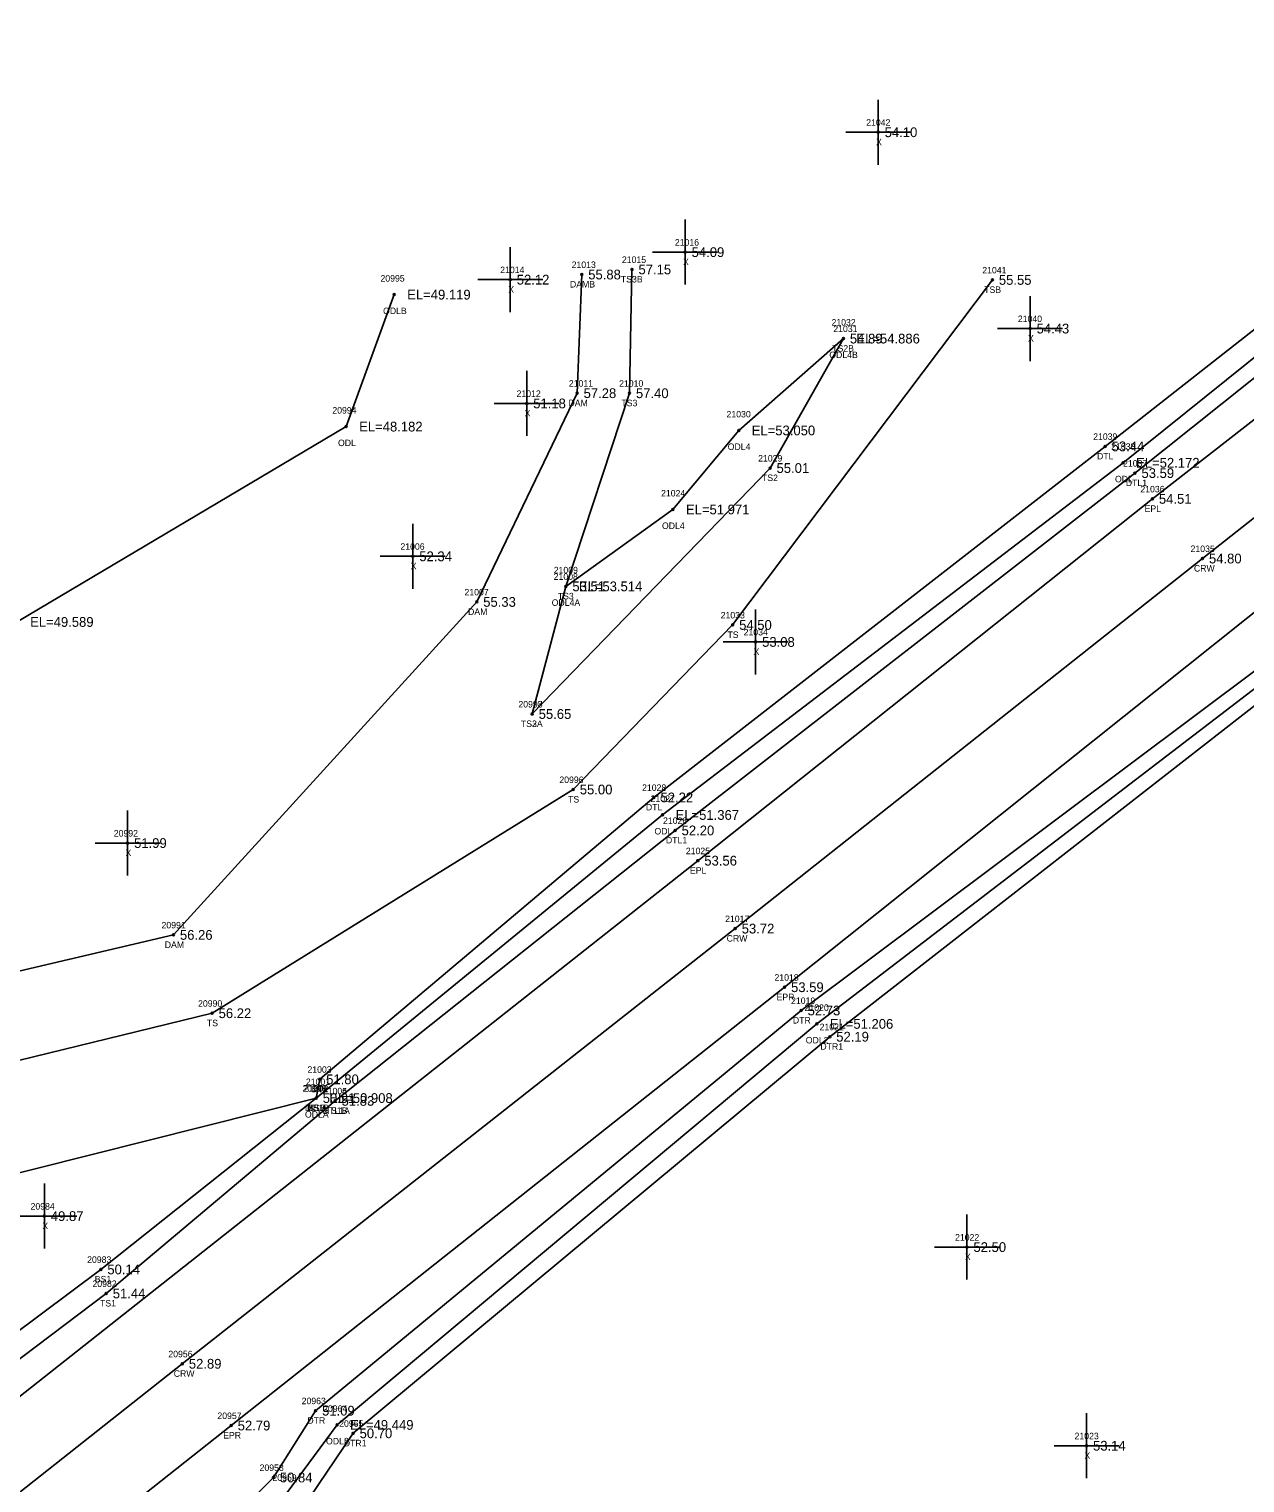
# Model space of a CAD drawing. Extents: x 2420351 to 2422725, y 845330 to 846558.
# Drawn here: x 2422037.3 to 2422224.3, y 845997.2 to 846220.7 of the extents above; entities that cross this region are included whole.
import ezdxf

# ---------------------------------------------------------------- set-up
doc = ezdxf.new("R2010")
doc.units = 0
for name, color, linetype in [('RD_DTM_BkLn1', 7, 'Continuous'), ('RD_DTM_BkLn2', 7, 'Continuous'), ('RD_DTM_BkLn_txCode', 7, 'Continuous'), ('RD_EX_Dam', 7, 'Continuous'), ('RD_EX_Dam_txCode', 7, 'Continuous'), ('RD_EX_H2O', 7, 'Continuous'), ('RD_EX_H2O_txCode', 7, 'Continuous'), ('RD_EX_Misc', 7, 'Continuous'), ('RD_EX_Misc_txCode', 7, 'Continuous'), ('RD_EX_Road', 7, 'Continuous'), ('RD_EX_Road_txCode', 7, 'Continuous'), ('RD_EX_TX_Dam_ELEV', 7, 'Continuous'), ('RD_EX_TX_H2O_ELEV', 7, 'Continuous'), ('RD_EX_TX_Misc_ELEV', 7, 'Continuous'), ('RD_EX_TX_Road_ELEV', 7, 'Continuous'), ('RD_HC_Survey_ELEV', 7, 'Continuous'), ('RD_HC_Survey_txCode', 7, 'Continuous'), ('RD_SMD_Locator', 7, 'Continuous')]:
    doc.layers.add(name, color=color, linetype=linetype)

msp = doc.modelspace()

# ---------------------------------------------------------------- linework, layer by layer
at = {"layer": 'RD_DTM_BkLn1'}
msp.add_lwpolyline([(2421809.69, 845832.82), (2421858.88, 845863.61), (2421946.63, 845925.83), (2421988.11, 845958.04), (2422060.85, 846015.47), (2422145.87, 846082.37), (2422217.73, 846139.26), (2422291.07, 846197.06), (2422441.76, 846315.63), (2422509.48, 846369.12), (2422585.38, 846428.46), (2422650.19, 846479.15)], dxfattribs=at)
at = {"layer": 'RD_DTM_BkLn2'}
for points in [[(2422114.65, 846115.36), (2422119.83, 846134.98), (2422129.61, 846164.67), (2422130, 846183.7)], [(2421703.45, 845999.67), (2421800.66, 846017.53), (2421880.42, 846035.1), (2421923.1, 846041.94), (2421954.1, 846046.17), (2421954.1, 846046.17), (2422030.99, 846060.95), (2422065.43, 846069.36), (2422120.97, 846103.75), (2422145.48, 846129.05), (2422185.42, 846182.09)], [(2422114.65, 846115.36), (2422151.23, 846153.17), (2422162.51, 846173.07)], [(2421867.66, 845896.73), (2421878.61, 845908.51), (2421930.41, 845948.62), (2421974.68, 845974.99), (2422048.32, 846029.98), (2422081.44, 846056.32)], [(2421952.92, 846021.64), (2422029.38, 846043.26), (2422081.44, 846056.32)], [(2421867.66, 845896.73), (2421933.04, 845943.88), (2421976.81, 845971.64), (2422049.15, 846026.28), (2422084.34, 846055.89)]]:
    msp.add_lwpolyline(points, dxfattribs=at)
at = {"layer": 'RD_EX_Dam'}
msp.add_lwpolyline([(2421703.45, 845999.67), (2421702.66, 846017.28), (2421795.13, 846032.49), (2421876.44, 846046.05), (2421920.78, 846055.77), (2422010.13, 846069.83), (2422010.13, 846069.83), (2422059.48, 846081.4), (2422106.12, 846132.59), (2422121.56, 846164.68), (2422122.27, 846182.92)], dxfattribs=at)
at = {"layer": 'RD_EX_H2O'}
for points in [[(2422081.44, 846056.32), (2422081.97, 846059.2), (2422133.38, 846102.53), (2422202.76, 846156.5), (2422275.59, 846213.62)], [(2422084.34, 846055.89), (2422136.63, 846097.46), (2422207.35, 846152.39), (2422278.81, 846209.35), (2422275.59, 846213.62)], [(2422081.44, 846056.32), (2422134.7, 846099.84), (2422205.52, 846153.98), (2422275.6, 846210.24)], [(2421916.6, 846080.01), (2421978.24, 846101.59), (2422035.44, 846129.51), (2422086.04, 846159.54), (2422093.43, 846179.83)], [(2422119.83, 846134.98), (2422136.3, 846146.8), (2422146.41, 846158.95), (2422162.51, 846173.07)], [(2422041.57, 845964.03), (2422050.29, 845973.48), (2422074.85, 845997.99), (2422081.34, 846008.26), (2422156.01, 846069.78), (2422226.61, 846122.63), (2422234.38, 846130.5)], [(2422041.57, 845964.03), (2422052.74, 845970.26), (2422079.02, 845992.82), (2422087.11, 846004.78), (2422160.41, 846065.75), (2422229.99, 846119.97), (2422238.47, 846126.02), (2422234.38, 846130.5)], [(2422041.57, 845964.03), (2422051.27, 845971.9), (2422076.82, 845995.47), (2422084.64, 846006.08), (2422158.42, 846067.72), (2422228.64, 846121.47), (2422234.49, 846126.24)]]:
    msp.add_lwpolyline(points, dxfattribs=at)
at = {"layer": 'RD_EX_Misc'}
for p, q in [((2422167.86, 846199.79), (2422167.86, 846209.79)), ((2422162.86, 846204.79), (2422172.86, 846204.79)), ((2422138.17, 846181.36), (2422138.17, 846191.36)), ((2422111.28, 846177.13), (2422111.28, 846187.13)), ((2422133.17, 846186.36), (2422143.17, 846186.36)), ((2422106.28, 846182.13), (2422116.28, 846182.13)), ((2422191.22, 846169.61), (2422191.22, 846179.61)), ((2422186.22, 846174.61), (2422196.22, 846174.61)), ((2422113.81, 846158.1), (2422113.81, 846168.1)), ((2422108.81, 846163.1), (2422118.81, 846163.1)), ((2422096.29, 846134.6), (2422096.29, 846144.6)), ((2422091.29, 846139.6), (2422101.29, 846139.6)), ((2422149.01, 846121.44), (2422149.01, 846131.44)), ((2422144.01, 846126.44), (2422154.01, 846126.44)), ((2422052.43, 846090.52), (2422052.43, 846100.52)), ((2422047.43, 846095.52), (2422057.43, 846095.52)), ((2422039.63, 846033.17), (2422039.63, 846043.17)), ((2422181.51, 846028.41), (2422181.51, 846038.41)), ((2422034.63, 846038.17), (2422044.63, 846038.17)), ((2422176.51, 846033.41), (2422186.51, 846033.41)), ((2422199.9, 845997.87), (2422199.9, 846007.87)), ((2422194.9, 846002.87), (2422204.9, 846002.87))]:
    msp.add_line(p, q, dxfattribs=at)
at = {"layer": 'RD_EX_Road'}
for points in [[(2421810.77, 845819.82), (2421809.69, 845832.82), (2421803.88, 845842.86), (2421852.96, 845873.69), (2421939.48, 845935.12), (2421980.78, 845967.01), (2422140.12, 846092.81), (2422210.03, 846148.43), (2422282.88, 846205.21), (2422291.79, 846212.09), (2422354.49, 846261.98), (2422400.82, 846297.88), (2422417.34, 846311.65), (2422435.4, 846324.77), (2422462.49, 846346.77), (2422472.85, 846354.85), (2422502.3, 846378.16), (2422578.05, 846437.54), (2422605.64, 846459.09), (2422626.64, 846476.17), (2422642.61, 846488.86)], [(2421810.77, 845819.82), (2421865.31, 845853.52), (2421953.26, 845916.07), (2421995.06, 845948.03), (2422068.36, 846005.98), (2422153.46, 846073.36), (2422229.55, 846134.03), (2422245.4, 846145.63), (2422297.08, 846186.88), (2422369.77, 846243.69), (2422382.04, 846253.08), (2422449.02, 846305.97), (2422517.14, 846360.1), (2422592.58, 846419.1), (2422657.51, 846470.1)]]:
    msp.add_lwpolyline(points, dxfattribs=at)
at = {"layer": 'RD_SMD_Locator'}
for centre in [(2422167.86, 846204.79), (2422138.17, 846186.36), (2422130, 846183.7), (2422111.28, 846182.13), (2422122.27, 846182.92), (2422185.42, 846182.09), (2422093.43, 846179.83), (2422191.22, 846174.61), (2422162.51, 846173.07), (2422162.51, 846173.07), (2422121.56, 846164.68), (2422129.61, 846164.67), (2422113.81, 846163.1), (2422086.04, 846159.54), (2422146.41, 846158.95), (2422202.76, 846156.5), (2422151.23, 846153.17), (2422205.52, 846153.98), (2422207.35, 846152.39), (2422210.03, 846148.43), (2422136.3, 846146.8), (2422096.29, 846139.6), (2422217.73, 846139.26), (2422119.83, 846134.98), (2422119.83, 846134.98), (2422106.12, 846132.59), (2422145.48, 846129.05), (2422149.01, 846126.44), (2422114.65, 846115.36), (2422114.65, 846115.36), (2422120.97, 846103.75), (2422133.38, 846102.53), (2422134.7, 846099.84), (2422136.63, 846097.46), (2422052.43, 846095.52), (2422140.12, 846092.81), (2422059.48, 846081.4), (2422145.87, 846082.37), (2422153.46, 846073.36), (2422156.01, 846069.78), (2422065.43, 846069.36), (2422158.42, 846067.72), (2422160.41, 846065.75), (2422081.97, 846059.2), (2422081.44, 846056.32), (2422081.44, 846056.32), (2422081.44, 846056.32), (2422081.44, 846056.32), (2422084.34, 846055.89), (2422084.34, 846055.89), (2422039.63, 846038.17), (2422181.51, 846033.41), (2422048.32, 846029.98), (2422049.15, 846026.28), (2422060.85, 846015.47), (2422081.34, 846008.26), (2422068.36, 846005.98), (2422084.64, 846006.08), (2422087.11, 846004.78), (2422199.9, 846002.87), (2422074.85, 845997.99)]:
    msp.add_circle(centre, 0.15, dxfattribs=at)

# ---------------------------------------------------------------- texts
at = {"layer": 'RD_DTM_BkLn_txCode'}
for s, p in [('21015', (2422128.45, 846184.7)), ('21041', (2422183.87, 846183.09)), ('TS3B', (2422128.29, 846181.7)), ('TSB', (2422184.16, 846180.09)), ('21031', (2422160.96, 846174.07)), ('TS2B', (2422160.79, 846171.07)), ('21010', (2422128.02, 846165.67)), ('TS3', (2422128.37, 846162.67)), ('21029', (2422149.4, 846154.17)), ('TS2', (2422149.99, 846151.17)), ('21008', (2422117.96, 846135.98)), ('TS3', (2422118.59, 846132.98)), ('21033', (2422143.64, 846130.05)), ('TS', (2422144.68, 846127.05)), ('20997', (2422112.53, 846116.36)), ('20998', (2422112.53, 846116.36)), ('TS2A', (2422112.92, 846113.36)), ('TS3A', (2422112.92, 846113.36)), ('20996', (2422118.83, 846104.75)), ('TS', (2422120.17, 846101.75)), ('20990', (2422063.27, 846070.36)), ('TS', (2422064.63, 846067.36)), ('20999', (2422079.32, 846057.32)), ('21000', (2422079.52, 846057.32)), ('21005', (2422082.46, 846056.89)), ('BS1B', (2422080.02, 846054.32)), ('BSB', (2422080.19, 846054.32)), ('TS1B', (2422082.9, 846053.89)), ('20983', (2422046.21, 846030.98)), ('20982', (2422047.03, 846027.28)), ('BS1', (2422047.38, 846027.98)), ('TS1', (2422048.19, 846024.28))]:
    msp.add_text(s, height=1, dxfattribs=at).set_placement(p)
at = {"layer": 'RD_EX_Dam_txCode'}
for s, p in [('21013', (2422120.72, 846183.92)), ('DAMB', (2422120.46, 846180.92)), ('21011', (2422120.29, 846165.68)), ('DAM', (2422120.23, 846162.68)), ('21007', (2422104.24, 846133.59)), ('DAM', (2422104.79, 846130.59)), ('20991', (2422057.65, 846082.4)), ('DAM', (2422058.15, 846079.4))]:
    msp.add_text(s, height=1, dxfattribs=at).set_placement(p)
at = {"layer": 'RD_EX_H2O_txCode'}
for s, p in [('20995', (2422091.32, 846181.83)), ('ODLB', (2422091.72, 846176.83)), ('21032', (2422160.68, 846175.07)), ('ODL4B', (2422160.34, 846170.07)), ('20994', (2422083.92, 846161.54)), ('21030', (2422144.54, 846160.95)), ('ODL', (2422084.79, 846156.54)), ('ODL4', (2422144.72, 846155.95)), ('21039', (2422200.92, 846157.5)), ('21038', (2422203.69, 846155.98)), ('DTL', (2422201.51, 846154.5)), ('21037', (2422205.52, 846153.39)), ('ODL', (2422204.28, 846150.98)), ('DTL1', (2422205.94, 846150.39)), ('21024', (2422134.47, 846148.8)), ('ODL4', (2422134.61, 846143.8)), ('21009', (2422117.96, 846136.98)), ('ODL4A', (2422117.65, 846131.98)), ('21028', (2422131.55, 846103.53)), ('DTL', (2422132.14, 846100.53)), ('21027', (2422132.87, 846101.84)), ('21026', (2422134.77, 846098.46)), ('ODL', (2422133.46, 846096.84)), ('DTL1', (2422135.22, 846095.46)), ('21019', (2422154.46, 846070.78)), ('21020', (2422156.54, 846069.72)), ('DTR', (2422154.74, 846067.78)), ('21021', (2422158.86, 846066.75)), ('ODL2', (2422156.72, 846064.72)), ('DTR1', (2422158.97, 846063.75)), ('21003', (2422080.09, 846060.2)), ('21001', (2422079.85, 846058.32)), ('21002', (2422079.56, 846057.32)), ('DTL', (2422080.72, 846057.2)), ('21004', (2422082.46, 846056.89)), ('ODLA', (2422079.71, 846053.32)), ('DTLA', (2422079.71, 846054.32)), ('DTL1A', (2422082.44, 846053.89)), ('20963', (2422079.2, 846009.26)), ('DTR', (2422080.08, 846006.26)), ('20964', (2422082.5, 846008.08)), ('20965', (2422084.97, 846005.78)), ('ODL2', (2422082.95, 846003.08)), ('DTR1', (2422085.68, 846002.78)), ('20958', (2422072.73, 845998.99)), ('20959', (2422074.71, 845997.47))]:
    msp.add_text(s, height=1, dxfattribs=at).set_placement(p)
at = {"layer": 'RD_EX_Misc_txCode'}
for s, p in [('21042', (2422166.02, 846205.79)), ('X', (2422167.54, 846202.79)), ('21016', (2422136.59, 846187.36)), ('21014', (2422109.73, 846183.13)), ('X', (2422137.85, 846184.36)), ('X', (2422110.97, 846180.13)), ('21040', (2422189.34, 846175.61)), ('X', (2422190.9, 846172.61)), ('21012', (2422112.25, 846164.1)), ('X', (2422113.49, 846161.1)), ('21006', (2422094.39, 846140.6)), ('X', (2422095.97, 846137.6)), ('21034', (2422147.17, 846127.44)), ('X', (2422148.69, 846124.44)), ('20992', (2422050.31, 846096.52)), ('X', (2422052.11, 846093.52)), ('20984', (2422037.51, 846039.17)), ('X', (2422039.32, 846036.17)), ('21022', (2422179.68, 846034.41)), ('X', (2422181.2, 846031.41)), ('21023', (2422198.06, 846003.87)), ('X', (2422199.58, 846000.87))]:
    msp.add_text(s, height=1, dxfattribs=at).set_placement(p)
at = {"layer": 'RD_EX_Road_txCode'}
for s, p in [('21036', (2422208.18, 846149.43)), ('EPL', (2422208.83, 846146.43)), ('21025', (2422138.28, 846093.81)), ('EPL', (2422138.91, 846090.81)), ('21018', (2422151.91, 846074.36)), ('EPR', (2422152.23, 846071.36)), ('20957', (2422066.24, 846006.98)), ('EPR', (2422067.13, 846003.98))]:
    msp.add_text(s, height=1, dxfattribs=at).set_placement(p)
at = {"layer": 'RD_EX_TX_Dam_ELEV'}
for s, p in [('55.88', (2422123.27, 846182.17)), ('57.28', (2422122.56, 846163.93)), ('55.33', (2422107.12, 846131.84)), ('56.26', (2422060.48, 846080.65))]:
    msp.add_text(s, height=1.5, dxfattribs=at).set_placement(p)
at = {"layer": 'RD_EX_TX_H2O_ELEV'}
for s, p in [('EL=49.119', (2422095.43, 846179.08)), ('EL=54.886', (2422164.51, 846172.32)), ('EL=48.182', (2422088.04, 846158.79)), ('EL=53.050', (2422148.41, 846158.2)), ('53.44', (2422203.76, 846155.75)), ('EL=52.172', (2422207.52, 846153.23)), ('53.59', (2422208.35, 846151.64)), ('EL=51.971', (2422138.3, 846146.05)), ('EL=53.514', (2422121.83, 846134.23)), ('EL=49.589', (2422037.44, 846128.76)), ('52.22', (2422134.38, 846101.78)), ('EL=51.367', (2422136.7, 846099.09)), ('52.20', (2422137.63, 846096.71)), ('52.73', (2422157.01, 846069.03)), ('EL=51.206', (2422160.42, 846066.97)), ('52.19', (2422161.41, 846065)), ('51.80', (2422082.97, 846058.45)), ('50.91', (2422082.44, 846055.57)), ('EL=50.908', (2422083.44, 846055.57)), ('51.83', (2422085.34, 846055.14)), ('51.09', (2422082.34, 846007.51)), ('EL=49.449', (2422086.64, 846005.33)), ('50.70', (2422088.11, 846004.03)), ('50.84', (2422075.85, 845997.24))]:
    msp.add_text(s, height=1.5, dxfattribs=at).set_placement(p)
at = {"layer": 'RD_EX_TX_Misc_ELEV'}
for s, p in [('54.10', (2422168.86, 846204.04)), ('54.09', (2422139.17, 846185.61)), ('57.15', (2422131, 846182.95)), ('52.12', (2422112.28, 846181.38)), ('55.55', (2422186.42, 846181.34)), ('54.43', (2422192.22, 846173.86)), ('54.89', (2422163.51, 846172.32)), ('51.18', (2422114.81, 846162.35)), ('57.40', (2422130.61, 846163.92)), ('55.01', (2422152.23, 846152.42)), ('52.34', (2422097.29, 846138.85)), ('53.51', (2422120.83, 846134.23)), ('54.50', (2422146.48, 846128.3)), ('53.08', (2422150.01, 846125.69)), ('55.65', (2422115.65, 846114.61)), ('55.65', (2422115.65, 846114.61)), ('55.00', (2422121.97, 846103)), ('51.99', (2422053.43, 846094.77)), ('56.22', (2422066.43, 846068.61)), ('50.91', (2422082.44, 846055.57)), ('50.91', (2422082.44, 846055.57)), ('51.83', (2422085.34, 846055.14)), ('49.87', (2422040.63, 846037.42)), ('52.50', (2422182.51, 846032.66)), ('50.14', (2422049.32, 846029.23)), ('51.44', (2422050.15, 846025.53)), ('53.14', (2422200.9, 846002.12))]:
    msp.add_text(s, height=1.5, dxfattribs=at).set_placement(p)
at = {"layer": 'RD_EX_TX_Road_ELEV'}
for s, p in [('54.51', (2422211.03, 846147.68)), ('53.56', (2422141.12, 846092.06)), ('53.59', (2422154.46, 846072.61)), ('52.79', (2422069.36, 846005.23))]:
    msp.add_text(s, height=1.5, dxfattribs=at).set_placement(p)
at = {"layer": 'RD_HC_Survey_ELEV'}
for s, p in [('54.80', (2422218.73, 846138.51)), ('53.72', (2422146.87, 846081.62)), ('52.89', (2422061.85, 846014.72))]:
    msp.add_text(s, height=1.5, dxfattribs=at).set_placement(p)
at = {"layer": 'RD_HC_Survey_txCode'}
for s, p in [('21035', (2422215.9, 846140.26)), ('CRW', (2422216.42, 846137.26)), ('21017', (2422144.32, 846083.37)), ('CRW', (2422144.56, 846080.37)), ('20956', (2422058.7, 846016.47)), ('CRW', (2422059.53, 846013.47))]:
    msp.add_text(s, height=1, dxfattribs=at).set_placement(p)

doc.saveas('drawing.dxf')
